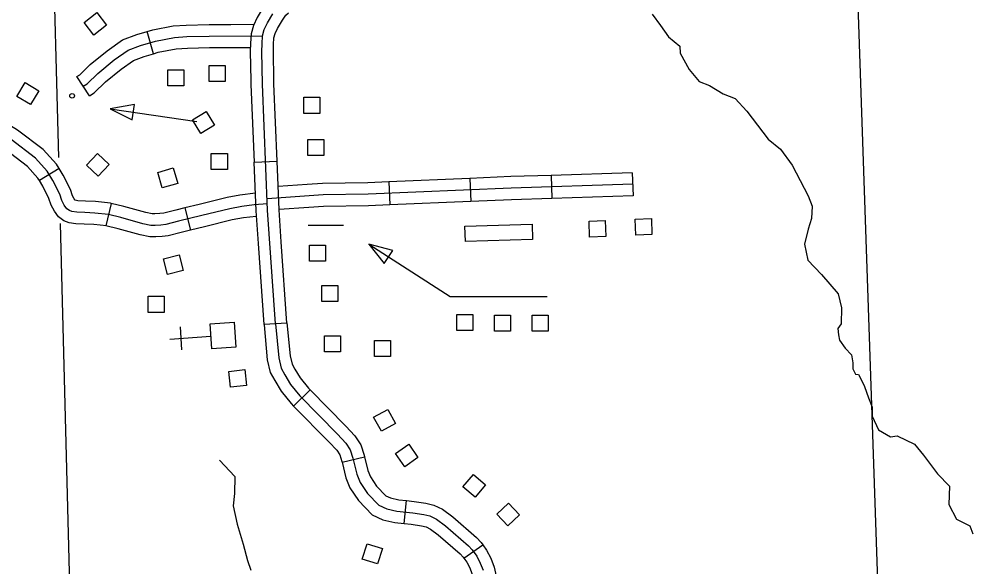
# Model space of a CAD drawing. Extents: x 155 to 3386, y 68 to 2138.
# Drawn here: x 1855.9 to 2032.7, y 927.8 to 1029.5 of the extents above; entities that cross this region are included whole.
import ezdxf

# ---------------------------------------------------------------- set-up
doc = ezdxf.new("R2010")
doc.units = 0
for name, color, linetype in [('Level 31', 7, 'Continuous'), ('Level 32', 7, 'Continuous'), ('Level 35', 7, 'Continuous'), ('Level 5', 7, 'Continuous'), ('Level 56', 7, 'Continuous'), ('Level 57', 7, 'Continuous')]:
    doc.layers.add(name, color=color, linetype=linetype)

msp = doc.modelspace()

# ---------------------------------------------------------------- linework, layer by layer
at = {"layer": 'Level 31'}
for p, q in [((1899.54, 1002.98), (1903.82, 1003.16)), ((1899.54, 1002.98), (1903.82, 1003.16)), ((1905.66, 973.11), (1901.39, 972.81))]:
    msp.add_line(p, q, dxfattribs=at)
for points in [[(1902.97, 1033.82), (1902.19, 1033.08), (1901.21, 1031.66), (1900.12, 1029.81), (1899.44, 1028.36), (1899, 1026.8), (1898.88, 1025.02), (1898.84, 1023.53), (1898.93, 1018.11)], [(1902.97, 1033.82), (1902.19, 1033.08), (1901.21, 1031.66), (1900.12, 1029.81), (1899.44, 1028.36), (1899, 1026.8), (1898.88, 1025.02), (1898.84, 1023.53), (1898.93, 1018.11)], [(1903.53, 972.96), (1902.05, 994.03), (1901.09, 1017.44), (1900.99, 1023.52), (1901.02, 1024.93), (1901.12, 1026.43), (1901.45, 1027.6), (1902.02, 1028.81), (1903.02, 1030.51)], [(1903.22, 1018.18), (1903.13, 1023.51), (1903.16, 1024.83), (1903.24, 1026.06), (1903.47, 1026.84), (1903.92, 1027.8), (1904.83, 1029.36), (1905.47, 1030.28), (1905.92, 1030.71)], [(1903.22, 1018.18), (1903.13, 1023.51), (1903.16, 1024.83), (1903.24, 1026.06), (1903.47, 1026.84), (1903.92, 1027.8), (1904.83, 1029.36), (1905.47, 1030.28), (1905.92, 1030.71)], [(1898.93, 1018.11), (1898.94, 1017.37), (1899.54, 1002.98)], [(1898.93, 1018.11), (1898.94, 1017.37), (1899.54, 1002.98)], [(1903.82, 1003.16), (1903.23, 1017.5), (1903.22, 1018.18)], [(1903.82, 1003.16), (1903.23, 1017.5), (1903.22, 1018.18)], [(1900.34, 987.86), (1899.92, 993.91), (1899.54, 1002.98)], [(1904.61, 988.16), (1904.19, 994.15), (1903.82, 1003.16)], [(1901.39, 972.81), (1900.34, 987.86)], [(1905.66, 973.11), (1904.61, 988.16)]]:
    msp.add_lwpolyline(points, dxfattribs=at)
at = {"layer": 'Level 32'}
for p, q in [((1880.87, 1023.11), (1879.68, 1027.23)), ((1868.97, 1015.26), (1866.64, 1018.86)), ((1863.32, 1001.78), (1859.66, 999.54)), ((1924.57, 999.31), (1924.75, 995.03)), ((1939.64, 999.96), (1939.83, 995.68)), ((1954.74, 1000.52), (1954.88, 996.24)), ((1969.82, 1001), (1969.96, 996.72)), ((1873.02, 995.31), (1872.01, 991.15)), ((1886.71, 994.48), (1887.72, 990.32)), ((1906.9, 957.69), (1909.95, 960.69)), ((1915.89, 947.26), (1920.06, 948.25)), ((1927.44, 935.88), (1927.89, 940.14)), ((1938.53, 929.46), (1942.02, 931.95))]:
    msp.add_line(p, q, dxfattribs=at)
for points in [[(1879.68, 1027.23), (1880.74, 1027.53), (1884.5, 1028.25), (1886.95, 1028.43), (1891.19, 1028.52), (1895.24, 1028.54)], [(1895.24, 1028.54), (1899.54, 1028.56)], [(1866.64, 1018.86), (1867.19, 1019.21), (1869.12, 1021.07), (1872.28, 1023.66), (1875.13, 1025.67), (1877.78, 1026.68), (1879.68, 1027.23)], [(1867.81, 1017.06), (1868.52, 1017.52), (1870.54, 1019.46), (1873.58, 1021.95), (1876.15, 1023.76), (1878.46, 1024.65), (1881.24, 1025.45), (1884.78, 1026.12), (1887.05, 1026.29), (1891.22, 1026.37), (1901.12, 1026.43)], [(1880.87, 1023.11), (1881.74, 1023.36), (1885.06, 1023.99), (1887.15, 1024.15), (1891.25, 1024.23), (1895.26, 1024.25)], [(1895.26, 1024.25), (1898.83, 1024.27)], [(1868.97, 1015.26), (1869.86, 1015.84), (1871.97, 1017.86), (1874.88, 1020.24), (1877.16, 1021.85), (1879.14, 1022.61), (1880.87, 1023.11)], [(1863.32, 1001.78), (1862.81, 1002.6), (1860.36, 1005.33), (1855.61, 1008.93), (1851.32, 1011.49), (1850.7, 1011.8)], [(1859.66, 999.54), (1859.36, 1000.03), (1857.45, 1002.16), (1853.21, 1005.37), (1849.26, 1007.73), (1848.79, 1007.97)], [(1902.01, 995.22), (1899.59, 995.02), (1897.25, 994.74), (1895.02, 994.33), (1889.85, 993.04), (1885.53, 991.99), (1883.18, 991.42), (1882.25, 991.3), (1881.2, 991.22), (1880.39, 991.22), (1878.9, 991.54), (1874.82, 992.67), (1872.47, 993.24), (1869.93, 993.52), (1868.11, 993.6), (1866.61, 993.68), (1865.69, 993.81), (1865.24, 993.97), (1864.76, 994.33), (1864.28, 995.01), (1863.82, 995.86), (1863.43, 997.05), (1862.18, 999.54), (1861.09, 1001.32), (1858.91, 1003.74), (1854.41, 1007.15)], [(1873.02, 995.31), (1872.85, 995.35), (1870.09, 995.66), (1868.22, 995.74), (1866.81, 995.82), (1866.28, 995.89), (1866.1, 996.14), (1865.79, 996.71), (1865.42, 997.87), (1864.05, 1000.58), (1863.32, 1001.78)], [(1872.1, 991.12), (1869.76, 991.38), (1868, 991.46), (1866.42, 991.55), (1865.17, 991.71), (1864.21, 992.06), (1863.2, 992.82), (1862.46, 993.88), (1861.84, 995.01), (1861.44, 996.23), (1860.31, 998.49), (1859.66, 999.54)], [(1924.57, 999.31), (1920.68, 999.15), (1912.27, 999.02), (1909.44, 998.83)], [(1939.64, 999.96), (1924.57, 999.31)], [(1954.74, 1000.52), (1947.24, 1000.29), (1939.64, 999.96)], [(1969.82, 1001), (1954.74, 1000.52)], [(1969.89, 998.86), (1947.32, 998.14), (1920.74, 997.01), (1912.36, 996.88), (1901.97, 996.16)], [(1909.44, 998.83), (1904.02, 998.45)], [(1899.78, 997.2), (1896.93, 996.86), (1894.57, 996.43), (1889.34, 995.12), (1886.71, 994.48)], [(1954.88, 996.24), (1947.4, 996), (1939.83, 995.68)], [(1969.96, 996.72), (1954.88, 996.24)], [(1886.71, 994.48), (1885.02, 994.07), (1882.79, 993.53), (1882.03, 993.43), (1881.12, 993.36), (1880.62, 993.36), (1879.41, 993.62), (1875.36, 994.75), (1873.02, 995.31)], [(1909.74, 994.55), (1904.19, 994.17)], [(1924.75, 995.03), (1920.8, 994.86), (1912.45, 994.74), (1909.74, 994.55)], [(1939.83, 995.68), (1924.75, 995.03)], [(1899.96, 992.9), (1897.57, 992.62), (1895.48, 992.24), (1890.36, 990.96), (1887.72, 990.32)], [(1887.72, 990.32), (1886.03, 989.9), (1883.57, 989.31), (1882.47, 989.17), (1881.29, 989.08), (1880.17, 989.08), (1878.39, 989.46), (1874.28, 990.6), (1872.01, 991.15)], [(1901.39, 972.76), (1902, 966.28), (1902.56, 963.94), (1903.38, 962.41), (1904.58, 960.45), (1906.43, 958.16), (1906.9, 957.69)], [(1903.53, 972.96), (1904.12, 966.64), (1904.58, 964.71), (1905.24, 963.47), (1906.34, 961.69), (1908.03, 959.59), (1915.04, 952.45), (1916.59, 950.82), (1917.4, 949.58), (1917.92, 948), (1918.61, 945.05), (1919.25, 943.53), (1920.6, 941.49), (1922.75, 939.27), (1924.19, 938.61), (1926.06, 938.18), (1929.02, 937.86), (1931.06, 937.58), (1932.2, 937.29), (1933.44, 936.71), (1935.11, 935.48), (1939.36, 931.77), (1940.05, 931.02), (1940.91, 929.82), (1941.57, 928.55), (1942.09, 927.2)], [(1905.66, 973.16), (1906.24, 966.99), (1906.6, 965.48), (1907.1, 964.54), (1908.09, 962.93), (1909.63, 961.02), (1909.95, 960.69)], [(1909.95, 960.69), (1916.58, 953.94), (1918.28, 952.15), (1919.35, 950.51), (1919.98, 948.58), (1920.06, 948.25)], [(1906.9, 957.69), (1913.5, 950.97), (1914.9, 949.48), (1915.45, 948.65), (1915.85, 947.42), (1915.89, 947.26)], [(1920.06, 948.25), (1920.66, 945.71), (1921.15, 944.54), (1922.27, 942.84), (1924.01, 941.05), (1924.88, 940.65), (1926.41, 940.3), (1927.89, 940.14)], [(1915.89, 947.26), (1916.57, 944.39), (1917.35, 942.52), (1918.92, 940.14), (1921.49, 937.49), (1923.49, 936.57), (1925.7, 936.06), (1927.44, 935.88)], [(1927.89, 940.14), (1929.28, 939.99), (1931.47, 939.68), (1932.92, 939.32), (1934.54, 938.57), (1936.45, 937.15), (1940.86, 933.31), (1941.71, 932.38), (1942.02, 931.95)], [(1927.44, 935.88), (1928.75, 935.74), (1930.64, 935.47), (1931.49, 935.26), (1932.34, 934.86), (1933.76, 933.81), (1937.86, 930.23), (1938.38, 929.67), (1938.53, 929.46)], [(1942.02, 931.95), (1942.74, 930.94), (1943.53, 929.43), (1944.15, 927.81), (1944.64, 925.54), (1945.21, 920.75), (1945.66, 918.78), (1946.19, 916.85)], [(1938.53, 929.46), (1939.08, 928.69), (1939.61, 927.67), (1940.03, 926.59), (1940.4, 924.83), (1940.98, 920.02), (1941.5, 917.74), (1942.05, 915.73)]]:
    msp.add_lwpolyline(points, dxfattribs=at)
at = {"layer": 'Level 35'}
for points in [[(1973.48, 1030.46), (1975.03, 1028.31), (1976.52, 1026.24), (1978.67, 1024.53), (1978.74, 1023.19), (1980.37, 1020.15), (1982.23, 1017.93), (1984.15, 1017.19), (1986.67, 1015.63), (1988.9, 1014.81), (1991.12, 1012.44), (1995.05, 1007.24), (1997.35, 1005.39), (1999.5, 1002.42), (2002.52, 996.75), (2003.26, 994.82), (2003.11, 992.52), (2002.52, 990.52), (2001.78, 987.77), (2002.45, 984.8), (2004.97, 982.13), (2008.08, 978.5), (2008.67, 975.93), (2008.6, 972.96), (2008.01, 972.07), (2008.15, 970.89), (2008.3, 969.92), (2009.34, 968.44), (2010.53, 967.18), (2010.82, 965.69), (2010.82, 964.58), (2011.27, 963.62), (2011.86, 963.54), (2012.38, 962.5), (2012.97, 961.32), (2013.72, 959.24), (2014.38, 957.46), (2014.38, 955.83), (2015.57, 953.3), (2017.79, 951.97), (2019.05, 952.19), (2022.24, 950.63), (2023.95, 948.56), (2026.49, 945.13), (2028.72, 942.83), (2028.64, 939.42), (2030.05, 936.67), (2032.5, 935.48), (2033.09, 934)], [(1893.14, 947.64), (1893.14, 947.64), (1895.98, 944.59), (1895.88, 941.44), (1895.68, 939.2), (1896.39, 935.74), (1897.51, 932.08), (1898.32, 929.03), (1898.93, 927.2)]]:
    msp.add_lwpolyline(points, dxfattribs=at)
at = {"layer": 'Level 5'}
for points in [[(2010.95, 1053.93), (2016.13, 903.48)], [(1862.06, 1047.97), (1863.2, 1003.81)], [(1863.51, 991.6), (1865.99, 895.6)]]:
    msp.add_lwpolyline(points, dxfattribs=at)
at = {"layer": 'Level 56'}
for points in [[(1869.77, 1026.57), (1867.96, 1028.92), (1870.33, 1030.74), (1872.14, 1028.38)], [(1891.18, 1017.95), (1891.18, 1020.92), (1894.16, 1020.92), (1894.16, 1017.95)], [(1883.5, 1017.13), (1883.5, 1020.1), (1886.48, 1020.1), (1886.48, 1017.13)], [(1857.02, 1017.75), (1859.57, 1016.21), (1858.03, 1013.66), (1855.48, 1015.19)], [(1876.92, 1010.81), (1877.33, 1013.69), (1872.8, 1012.88)], [(1908.8, 1012.03), (1908.8, 1015.01), (1911.78, 1015.01), (1911.78, 1012.03)], [(1889.68, 1008.29), (1888.11, 1010.81), (1890.64, 1012.39), (1892.21, 1009.86)], [(1909.54, 1004.18), (1909.54, 1007.15), (1912.52, 1007.15), (1912.52, 1004.18)], [(1872.61, 1002.52), (1870.55, 1000.37), (1868.4, 1002.44), (1870.45, 1004.58)], [(1891.59, 1001.63), (1891.59, 1004.6), (1894.58, 1004.6), (1894.58, 1001.63)], [(1884.51, 1001.89), (1885.35, 999.03), (1882.49, 998.19), (1881.65, 1001.05)], [(1970.47, 989.44), (1970.38, 992.41), (1973.36, 992.51), (1973.45, 989.54)], [(1951.21, 991.45), (1951.3, 988.6), (1938.8, 988.22), (1938.72, 991.08)], [(1961.89, 989.05), (1961.8, 992.02), (1964.78, 992.12), (1964.87, 989.15)], [(1909.82, 984.58), (1909.82, 987.56), (1912.8, 987.56), (1912.8, 984.58)], [(1923.74, 984.14), (1925.31, 986.6), (1920.85, 987.73)], [(1886.35, 982.85), (1883.46, 982.13), (1882.74, 985.02), (1885.62, 985.74)], [(1912.12, 977.13), (1912.12, 980.1), (1915.11, 980.1), (1915.11, 977.13)], [(1879.84, 975.09), (1879.84, 978.07), (1882.82, 978.07), (1882.82, 975.09)], [(1937.2, 971.72), (1937.2, 974.7), (1940.18, 974.7), (1940.18, 971.72)], [(1944.21, 971.61), (1944.21, 974.59), (1947.2, 974.59), (1947.2, 971.61)], [(1951.22, 971.61), (1951.22, 974.59), (1954.21, 974.59), (1954.21, 971.61)], [(1912.62, 967.74), (1912.62, 970.71), (1915.6, 970.71), (1915.6, 967.74)], [(1921.94, 966.87), (1921.94, 969.85), (1924.92, 969.85), (1924.92, 966.87)], [(1894.84, 964.13), (1897.8, 964.46), (1898.13, 961.5), (1895.18, 961.17)], [(1924.37, 957.06), (1925.82, 954.46), (1923.21, 953.01), (1921.76, 955.61)], [(1925.83, 948.89), (1928.27, 950.59), (1929.98, 948.14), (1927.54, 946.44)], [(1940.29, 944.97), (1942.56, 943.05), (1940.63, 940.77), (1938.36, 942.69)], [(1944.66, 937.62), (1946.82, 939.66), (1948.87, 937.5), (1946.7, 935.45)], [(1923.38, 931.22), (1922.48, 928.39), (1919.64, 929.3), (1920.54, 932.13)]]:
    msp.add_lwpolyline(points, close=True, dxfattribs=at)
for points in [[(1872.8, 1012.88), (1888.88, 1010.55)], [(1909.6, 991.29), (1916.17, 991.29)], [(1920.85, 987.73), (1935.98, 978.04), (1954.01, 978.04)]]:
    msp.add_lwpolyline(points, dxfattribs=at)
msp.add_circle((1865.74, 1015.29), 0.429, dxfattribs=at)
at = {"layer": 'Level 57'}
for p, q in [((1886.15, 968.12), (1885.86, 972.39)), ((1883.87, 970.11), (1891.54, 970.64))]:
    msp.add_line(p, q, dxfattribs=at)
msp.add_lwpolyline([(1896.15, 968.63), (1891.7, 968.32), (1891.38, 972.93), (1895.83, 973.24)], close=True, dxfattribs=at)

doc.saveas('drawing.dxf')
